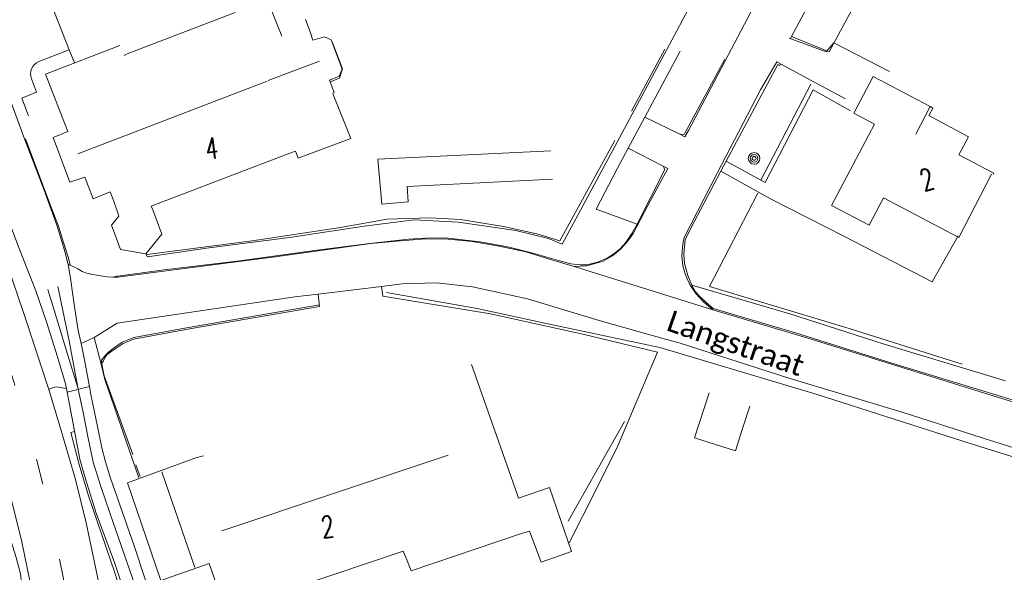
# Model space of a CAD drawing. Extents: x 177628 to 188968, y 384226 to 390673.
# Tile 271 of 393: x 183919 to 184034, y 387098 to 387163. Entities that reach past the tile are written whole.
import ezdxf

# ---------------------------------------------------------------- set-up
doc = ezdxf.new("R2010")
doc.units = 0
doc.linetypes.add('VW-3-9_STREEP', pattern=[12, 3, -9])
for name, color, linetype, lineweight in [('2901', 253, 'Continuous', 13), ('4502', 253, 'Continuous', 13), ('B-AF-CULT-GD', 253, 'HEKWERK', 13), ('B-AF-HAAG-GD', 253, 'HAAG', 13), ('B-AF-MUUR-GD', 14, 'Continuous', 13), ('B-AF-RAST-GD', 253, 'HEKWERK', 13), ('B-BP-BOOM-GD', 253, 'Continuous', 13), ('B-GB-BOUW-GD', 14, 'Continuous', 13), ('B-GB-NOKL-GD', 14, 'Continuous', 13), ('B-MK-ASSTRP-GD', 253, 'VW-3-9_STREEP', 13), ('B-MK-STRP-GD', 253, 'Continuous', 13), ('B-VH-BNDH-GD', 253, 'Continuous', 13), ('B-VH-FPAD-GD', 8, 'Continuous', 13), ('B-VH-GOOT-GD', 253, 'Continuous', 13), ('B-VH-MATE-GD', 253, 'Continuous', 13), ('B-VH-OVRG-GD', 8, 'Continuous', 13), ('B-VH-PARW-GD', 8, 'Continuous', 13), ('B-VH-TROT-GD', 253, 'Continuous', 13), ('B-VH-WEGN-GD', 8, 'Continuous', 13), ('B01_D', 14, 'Continuous', 9), ('B11_S', 14, 'Continuous', 9), ('T03_T', 253, 'Continuous', 9), ('T04_T', 253, 'HAAG', 9), ('T22_D', 253, 'Continuous', 9), ('V00_F', 8, 'Continuous', 9), ('V00_T', 8, 'Continuous', 9), ('Z06', 7, 'Continuous', 9)]:
    doc.layers.add(name, color=color, linetype=linetype, lineweight=lineweight)
doc.styles.add('Legend', font='calibri.ttf')
doc.styles.add('ROMANS', font='ROMANS.shx', dxfattribs={"oblique": 45})
doc.linetypes.add('HAAG', pattern='A,4,-1,[5,TOPOCAD.SHX,S=0.35,R=0,X=-0.35,Y=-0.35],-1', length=6)
doc.linetypes.add('HEKWERK', pattern='A,7,-1.5,[1,ProvNB.shx,S=0.75,R=0,X=0,Y=0],-1.5', length=10)

# ---------------------------------------------------------------- blocks, each defined once
blk = doc.blocks.new('2901_2901', base_point=(177628.113717, 385871.174588))
at = {"layer": '2901'}
for radius in [0.675, 0.45, 0.225]:
    blk.add_circle((177628.113717, 385871.174588), radius, dxfattribs=at)

msp = doc.modelspace()

# ---------------------------------------------------------------- linework, layer by layer
at = {"layer": 'B-AF-CULT-GD', "flags": 128}
msp.add_lwpolyline([(183989.255, 387115.641), (183982.678, 387103.966)], dxfattribs=at)
at = {"layer": 'B-AF-HAAG-GD', "flags": 128}
for points in [[(184005.199, 387143.852), (184011.049, 387155.088)], [(183956.078, 387138.321), (183961.543, 387139.306), (183966.521, 387139.477), (183970.083, 387139.255), (183975.121, 387138.438), (183979.024, 387137.6), (183981.69, 387136.783), (183988.131, 387148.515)], [(184004.824, 387142.364), (183999.186, 387131.437), (184015.514, 387126.512), (184028.709, 387122.359)], [(183933.435, 387135.169), (183945.75, 387136.78), (183956.078, 387138.321)], [(184011.772, 387118.811), (184029.785, 387113.01), (184044.3, 387108.488), (184060.899, 387103.777), (184071.325, 387100.929), (184074.403, 387100.489)]]:
    msp.add_lwpolyline(points, dxfattribs=at)
at = {"layer": 'B-AF-MUUR-GD', "flags": 128}
for points in [[(183993.374, 387124.288), (183980.298, 387127.051), (183972.063, 387128.84), (183961.442, 387130.733)], [(183953.624, 387129.268), (183938.082, 387126.577), (183931.937, 387125.472), (183930.565, 387124.901), (183929.675, 387124.278), (183929.005, 387123.79), (183928.642, 387123.436), (183928.155, 387122.824), (183928.148, 387122.539), (183928.48, 387120.974), (183931.798, 387111.79)], [(183932.168, 387110.588), (183932.659, 387109.191)]]:
    msp.add_lwpolyline(points, dxfattribs=at)
at = {"layer": 'B-AF-RAST-GD', "flags": 128}
for points in [[(183990.064, 387151.942), (183993.968, 387159.185)], [(184011.772, 387118.811), (183993.374, 387124.288)], [(183999.139, 387118.979), (183997.453, 387113.744), (184002.212, 387112.211), (184003.051, 387114.815), (184003.899, 387117.447)]]:
    msp.add_lwpolyline(points, dxfattribs=at)
at = {"layer": 'B-GB-BOUW-GD', "flags": 128}
for points in [[(183943.772, 387163.485), (183931.137, 387158.658), (183930.785, 387158.435)], [(183930.285, 387159.601), (183921.616, 387156.286), (183924.223, 387149.557), (183922.487, 387148.85), (183924.448, 387143.635), (183926.186, 387144.229), (183927.184, 387141.699), (183929.174, 387142.486), (183929.442, 387141.791), (183930.03, 387140.146), (183930.172, 387139.669), (183929.309, 387138.591), (183930.352, 387135.774), (183933.337, 387135.255), (183935.189, 387137.568), (183934.16, 387140.409), (183933.967, 387140.826), (183950.167, 387147.02), (183950.8, 387147.276), (183951.117, 387146.449), (183957.276, 387148.737), (183955.219, 387153.88), (183955.168, 387154.033), (183955.323, 387154.123), (183954.795, 387155.553), (183955.94, 387156.03), (183956.288, 387156.862), (183954.968, 387160.285), (183954.204, 387160.63), (183952.828, 387160.25), (183952.531, 387161.226), (183951.983, 387162.645)], [(184032.144, 387144.557), (184028.338, 387137.173), (184019.528, 387141.808), (184017.848, 387138.624), (184013.463, 387140.923), (184018.489, 387150.41), (184016.058, 387151.714), (184018.31, 387155.979), (184024.963, 387152.484), (184023.291, 387149.265)], [(183980.643, 387147.283), (183960.453, 387146.326), (183960.895, 387141.072), (183963.98, 387141.319), (183963.856, 387143.136), (183980.834, 387143.976)], [(183971.372, 387122.319), (183976.703, 387107.155), (183976.886, 387106.69), (183980.515, 387107.914), (183983.085, 387100.423), (183979.537, 387099.176), (183978.159, 387102.814), (183976.975, 387102.446), (183964.333, 387098.174), (183963.734, 387099.669), (183963.414, 387100.476), (183942.577, 387093.449), (183941.297, 387097.352), (183940.733, 387099.031), (183935.095, 387097.035), (183931.183, 387108.468), (183939.165, 387111.397), (183940.062, 387111.624)]]:
    msp.add_lwpolyline(points, dxfattribs=at)
at = {"layer": 'B-GB-NOKL-GD', "flags": 128}
for points in [[(183949.207, 387160.703), (183946.825, 387166.806)], [(183947.644, 387155.539), (183953.618, 387157.802)], [(183925.395, 387146.944), (183947.495, 387155.446)], [(183942.193, 387102.858), (183968.676, 387111.701)], [(183939.059, 387098.55), (183935.202, 387109.742)]]:
    msp.add_lwpolyline(points, dxfattribs=at)
at = {"layer": 'B-MK-ASSTRP-GD', "flags": 128}
msp.add_lwpolyline([(183927.98, 386977.348), (183929.139, 386985.099), (183930.181, 386992.908), (183931.15, 387000.668), (183931.62, 387004.822), (183931.957, 387008.703), (183932.19, 387016.658), (183932.202, 387019.563), (183932.038, 387025.139), (183931.202, 387037.168), (183930.365, 387045.687), (183928.473, 387062.601), (183927.777, 387068.57), (183927.124, 387074.173), (183927.099, 387074.385), (183926.696, 387077.841), (183925.095, 387089.615), (183924.497, 387093.227), (183923.679, 387097.448), (183922.891, 387101.366), (183922.057, 387105.252), (183921.261, 387108.475), (183920.52, 387111.377), (183919.406, 387115.227), (183917.953, 387120.165), (183914.271, 387131.544), (183911.554, 387139.395), (183908.789, 387147.191)], dxfattribs=at)
at = {"layer": 'B-MK-STRP-GD', "flags": 128}
for points in [[(183923.068, 387131.446), (183924.36, 387125.059), (183925.378, 387119.603)], [(183937.449, 387063.724), (183936.788, 387069.593), (183936.206, 387074.757), (183936.132, 387075.419), (183934.959, 387084.556), (183934.531, 387087.523), (183933.97, 387090.372), (183933.087, 387093.51), (183931.127, 387099.214), (183929.126, 387104.96), (183928.083, 387108.044), (183927.19, 387110.873), (183926.592, 387113.703), (183925.996, 387116.698), (183925.378, 387119.603), (183924.175, 387123.507), (183923.06, 387127.273), (183921.89, 387131.061)]]:
    msp.add_lwpolyline(points, dxfattribs=at)
at = {"layer": 'B-VH-BNDH-GD', "flags": 128}
for points in [[(184000.976, 387158.026), (183996.274, 387149.296), (183996.189, 387149.23), (183996.108, 387149.196), (183996.018, 387149.176), (183995.829, 387149.253), (183995.801, 387149.198)], [(184007.501, 387157.464), (184007.415, 387157.297), (184007.196, 387157.386), (184001.151, 387146.082), (184000.523, 387144.903), (183996.996, 387138.272), (183996.349, 387136.909), (183996.267, 387136.16), (183996.177, 387135.135), (183996.253, 387134.136), (183996.644, 387132.733), (183997.109, 387131.588), (183997.569, 387130.808), (183998.069, 387130.249), (183998.836, 387129.512), (183999.639, 387128.875), (184009.253, 387126.005), (184020.498, 387122.482), (184029.949, 387119.568), (184038.659, 387116.942)], [(183919.289, 387148.704), (183922.213, 387140.806), (183923.125, 387138.503), (183923.749, 387136.47), (183924.253, 387134.87), (183924.485, 387133.983), (183924.493, 387133.91)], [(183959.458, 387136.48), (183964.014, 387136.985), (183966.643, 387137.121), (183968.662, 387137.084), (183972.403, 387136.641), (183975.766, 387136.021), (183978.551, 387135.322), (183981.53, 387134.465), (183982.997, 387134.07), (183984.075, 387133.958), (183984.874, 387133.957), (183986.113, 387134.277), (183987.223, 387134.746), (183988.022, 387135.245), (183988.742, 387135.826), (183989.422, 387136.584), (183990.129, 387137.614), (183990.722, 387138.728), (183993.95, 387145.038), (183993.945, 387145.143), (183993.91, 387145.258), (183993.783, 387145.511)], [(183929.764, 387132.523), (183929.767, 387132.594), (183935.457, 387133.374), (183944.31, 387134.443), (183953.048, 387135.654), (183959.458, 387136.48)]]:
    msp.add_lwpolyline(points, dxfattribs=at)
at = {"layer": 'B-VH-FPAD-GD', "flags": 128}
for points in [[(183918.84, 387149.521), (183921.454, 387142.703), (183922.947, 387138.62), (183923.842, 387135.668), (183924.25, 387134.022), (183924.301, 387133.818), (183924.555, 387132.127), (183924.968, 387129.313), (183925.442, 387126.268), (183925.762, 387124.763), (183926.082, 387123.256), (183926.744, 387119.721), (183926.917, 387118.8), (183927.701, 387115.042), (183928.204, 387112.579), (183928.6, 387110.929), (183929.158, 387109.142), (183931.996, 387100.976), (183934.39, 387093.782), (183935.383, 387090.286), (183935.971, 387087.513), (183936.566, 387083.088), (183937.499, 387075.575)], [(183936.161, 387063.578), (183935.412, 387069.437), (183934.741, 387074.681), (183934.668, 387075.251), (183934.578, 387076.006), (183933.678, 387083.528), (183933.288, 387087.147), (183932.735, 387089.671), (183932.251, 387091.331), (183931.53, 387093.561), (183929.689, 387099.133), (183927.545, 387104.934), (183926.473, 387108.315), (183925.956, 387109.97), (183925.771, 387110.672), (183925.626, 387111.25), (183924.143, 387119.076), (183924.064, 387119.489), (183923.959, 387120.047), (183923.006, 387123.214), (183921.705, 387127.306), (183920.469, 387130.911), (183918.536, 387135.86), (183913.773, 387148.447)], [(183909.092, 387125.21), (183913.302, 387113.801), (183917.346, 387102.332), (183918.17, 387099.739), (183918.672, 387097.822), (183919.03, 387094.798), (183919.146, 387090.742), (183919.064, 387088.162), (183918.936, 387084.171), (183918.919, 387080.998), (183918.925, 387079.377), (183918.979, 387077.846), (183919.076, 387076.527), (183919.161, 387075.998), (183919.253, 387075.387), (183919.382, 387074.25), (183919.466, 387073.511), (183920.11, 387067.7), (183920.761, 387061.829)]]:
    msp.add_lwpolyline(points, dxfattribs=at)
at = {"layer": 'B-VH-GOOT-GD', "flags": 128}
msp.add_lwpolyline([(183924.961, 387114.458), (183924.586, 387114.364), (183925.543, 387110.621), (183926.643, 387106.929), (183929.7, 387097.947), (183931.635, 387091.942), (183932.763, 387087.091), (183933.515, 387080.993), (183933.757, 387078.075), (183934.022, 387075.948)], dxfattribs=at)
at = {"layer": 'B-VH-MATE-GD', "flags": 128}
msp.add_lwpolyline([(183926.744, 387119.721), (183924.143, 387119.076)], dxfattribs=at)
at = {"layer": 'B-VH-OVRG-GD', "flags": 128}
for points in [[(183996.318, 387148.942), (183996.72, 387149.69), (184004.444, 387164.351)], [(184020.241, 387156.574), (184013.717, 387159.918), (184012.843, 387158.872), (184008.519, 387160.483)], [(183999.576, 387128.683), (183998.549, 387129.586), (183997.582, 387130.605), (183996.91, 387131.658), (183996.584, 387132.313), (183996.304, 387133.047), (183996.067, 387133.894), (183995.964, 387134.989), (183996.042, 387136.023), (183996.109, 387136.633), (183996.224, 387137.178), (184000.087, 387144.684), (184005.148, 387154.436), (184007.064, 387157.698), (184010.659, 387155.769), (184015.075, 387153.365)], [(184001.151, 387146.082), (184005.711, 387143.578), (184011.293, 387154.446), (184015.648, 387151.971)], [(183996.318, 387148.942), (183995.801, 387149.198), (183991.647, 387151.252)], [(183989.684, 387147.593), (183993.783, 387145.511), (183994.325, 387145.235)], [(183983.373, 387133.785), (183984.851, 387133.846), (183986.753, 387134.39), (183987.876, 387135.015), (183988.788, 387135.801), (183989.573, 387136.672), (183990.277, 387137.647), (183991.995, 387140.898), (183994.325, 387145.235)], [(184000.523, 387144.903), (184006.303, 387141.702), (184014.95, 387137.278), (184025.203, 387131.978), (184028.238, 387137.366)], [(183960.851, 387131.446), (183961.038, 387130.316), (183973.606, 387128.252), (183984.382, 387125.841), (183993.11, 387123.765)], [(183953.469, 387130.553), (183953.621, 387129.108), (183938.887, 387126.54), (183931.895, 387125.269), (183930.695, 387124.761), (183929.497, 387123.996), (183928.829, 387123.491), (183928.553, 387123.107), (183928.376, 387122.73), (183928.096, 387122.329)], [(183993.11, 387123.765), (183988.37, 387112.535), (183984.334, 387104.526)], [(183921.998, 387119.377), (183922.434, 387119.59), (183922.856, 387119.68), (183923.12, 387119.661), (183924.064, 387119.489)], [(183984.334, 387104.526), (183982.787, 387101.455)]]:
    msp.add_lwpolyline(points, dxfattribs=at)
at = {"layer": 'B-VH-PARW-GD', "flags": 128}
for points in [[(184040.194, 387116.219), (184031.95, 387118.768), (184022.196, 387121.803), (184011.06, 387125.282), (184004.572, 387127.231), (183999.576, 387128.683), (183983.373, 387133.785), (183980.486, 387134.645), (183977.73, 387135.472), (183974.608, 387136.159), (183971.45, 387136.692), (183968.285, 387136.998), (183965.543, 387136.986), (183962.601, 387136.753), (183959.604, 387136.446)], [(183959.604, 387136.446), (183948.426, 387134.898), (183934.809, 387133.136), (183930.057, 387132.529), (183929.764, 387132.523), (183929.471, 387132.516), (183928.809, 387132.564), (183927.598, 387132.745), (183926.902, 387132.887), (183926.291, 387133.042), (183925.906, 387133.199), (183925.59, 387133.364), (183925.38, 387133.485), (183925.057, 387133.653), (183924.493, 387133.91), (183924.25, 387134.022)], [(183925.762, 387124.763), (183927.288, 387125.451), (183929.994, 387127.158), (183950.727, 387130.221), (183953.469, 387130.553), (183960.851, 387131.446), (183963.297, 387131.742)], [(183963.297, 387131.742), (183967.3, 387131.846), (183971.511, 387131.393), (183977.943, 387129.975), (183986.313, 387127.445), (183993.912, 387125.314), (183995.76, 387124.796), (184008.356, 387120.738), (184021.817, 387116.706), (184031.039, 387113.72), (184043, 387109.94)]]:
    msp.add_lwpolyline(points, dxfattribs=at)
at = {"layer": 'B-VH-TROT-GD', "flags": 128}
for points in [[(183958.833, 387138.506), (183964.67, 387139.215), (183969.876, 387138.951), (183976.545, 387137.962), (183980.398, 387137.057), (183981.96, 387136.386), (183988.393, 387148.319), (183995.97, 387162.416)], [(183995.771, 387158.94), (183991.647, 387151.252), (183989.684, 387147.593), (183988.436, 387145.267), (183985.969, 387140.474), (183990.722, 387138.728)], [(183958.833, 387138.506), (183950.115, 387137.173), (183940.714, 387135.94), (183933.521, 387134.919), (183933.338, 387135.268)], [(184033.797, 387120.383), (184026.309, 387122.662), (184019.596, 387124.694), (184008.585, 387128.218), (183997.109, 387131.588)], [(183932.503, 387109.068), (183928.555, 387120.555), (183928.096, 387122.329), (183927.288, 387125.451)]]:
    msp.add_lwpolyline(points, dxfattribs=at)
at = {"layer": 'B-VH-WEGN-GD', "flags": 128}
for points in [[(183912.165, 387147.51), (183916.908, 387134.71), (183919.249, 387127.82), (183921.998, 387119.377), (183923.308, 387114.99), (183925.098, 387108.856), (183926.364, 387103.797), (183927.455, 387098.592), (183928.506, 387093.437), (183928.863, 387091.155), (183929.249, 387088.684), (183930.33, 387080.353), (183930.977, 387075.688), (183931.094, 387074.842), (183931.13, 387074.426), (183931.592, 387069.003), (183932.095, 387063.117)], [(183913.687, 387120.443), (183916.555, 387110.797), (183918.849, 387101.582), (183920.388, 387093.973), (183921.281, 387088.337), (183921.418, 387087.471), (183922.325, 387080.355), (183922.983, 387074.66), (183923.068, 387073.923), (183923.722, 387068.11), (183924.382, 387062.241)]]:
    msp.add_lwpolyline(points, dxfattribs=at)
at = {"layer": 'B01_D', "linetype": 'Continuous'}
for points in [[(183954.864, 387155.366), (183955.964, 387155.787), (183956.316, 387156.885), (183955.106, 387160.045), (183955.056, 387160.056)], [(184024.957, 387152.473), (184025.285, 387152.3), (184024.817, 387151.42)], [(184028.313, 387146.85), (184032.397, 387144.676), (184032.33, 387144.549)]]:
    msp.add_lwpolyline(points, dxfattribs=at)
at = {"layer": 'B11_S', "linetype": 'Continuous'}
msp.add_lwpolyline([(184024.817, 387151.42), (184029.438, 387148.924), (184028.313, 387146.85)], dxfattribs=at)
at = {"layer": 'T03_T', "linetype": 'Continuous'}
msp.add_lwpolyline([(183995.811, 387162.159), (183999.626, 387169.341)], dxfattribs=at)
at = {"layer": 'T04_T', "linetype": 'HAAG'}
msp.add_lwpolyline([(184016.859, 387165.784), (184013.17, 387158.891)], dxfattribs=at)
at = {"layer": 'T22_D', "linetype": 'Continuous'}
msp.add_lwpolyline([(183924.363, 387159.096), (183924.99, 387157.577)], dxfattribs=at)
at = {"layer": 'V00_F', "linetype": 'Continuous'}
msp.add_lwpolyline([(184008.774, 387160.67), (184013.17, 387158.891)], dxfattribs=at)
at = {"layer": 'V00_T', "linetype": 'Continuous'}
for points in [[(183916.31, 387174.18), (183918.19, 387174.96), (183924.363, 387159.096)], [(184008.774, 387160.67), (184012.621, 387167.909)], [(183918.85, 387149.544), (183915.67, 387158.03), (183914.574, 387161.156)], [(184008.649, 387160.435), (184008.774, 387160.67)], [(183920.836, 387157.757), (183924.363, 387159.096)], [(183919.613, 387151.405), (183918.825, 387153.455), (183920.575, 387154.151), (183919.981, 387155.71)]]:
    msp.add_lwpolyline(points, dxfattribs=at)
msp.add_arc((183921.437, 387156.304), 1.572, 112.46791, 202.19302, dxfattribs=at)

# ---------------------------------------------------------------- block references
at = {"layer": 'B-BP-BOOM-GD'}
msp.add_blockref('2901_2901', (184004.404, 387146.419, 26.243), dxfattribs=at)

# ---------------------------------------------------------------- texts
at = {"layer": '4502', "style": 'ROMANS', "width": 0.68}
for s, rotation, p in [('4', 7.33651, (183940.47, 387146.264, 25.868)), ('2', 16.61442, (184024.249, 387142.555)), ('2', 7.33651, (183953.998, 387101.997, 25.868))]:
    msp.add_text(s, height=2.5, rotation=rotation, dxfattribs=at).set_placement(p)
at = {"layer": 'Z06', "style": 'Legend'}
msp.add_text('Langstraat', height=2.5, rotation=340.82889, dxfattribs=at).set_placement((183994.009, 387126.348))

doc.saveas('drawing.dxf')
